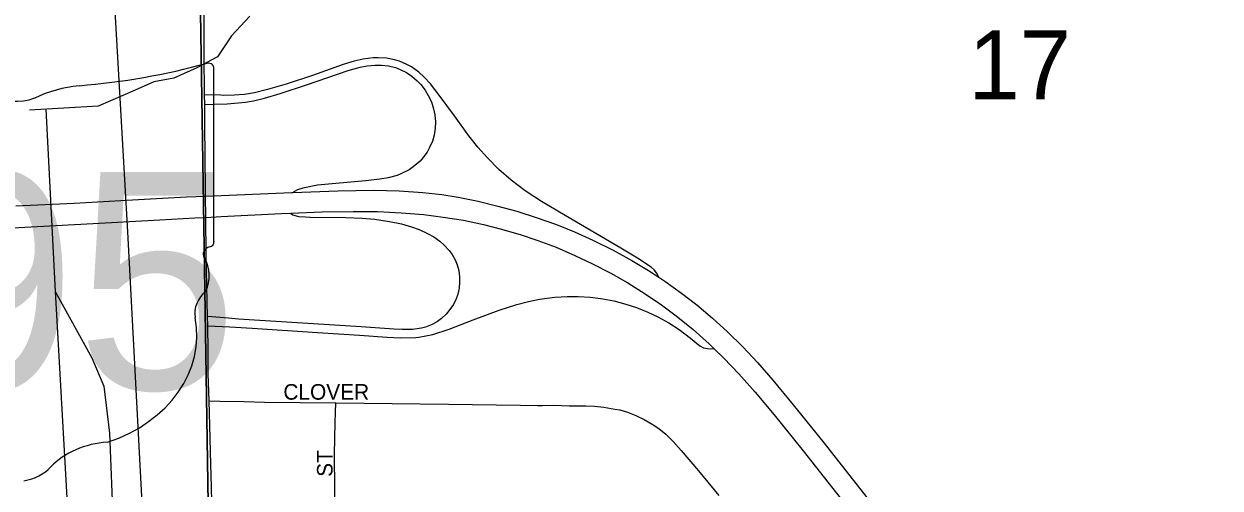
# Model space of a CAD drawing. Extents: x 1443599 to 1910620, y 1028088 to 1361369.
# Drawn here: x 1690821 to 1694655, y 1299228 to 1300714 of the extents above; entities that cross this region are included whole.
import ezdxf

# ---------------------------------------------------------------- set-up
doc = ezdxf.new("R2010")
doc.units = 0
for name, color, linetype in [('GM_X_County_Road', 7, 'Continuous'), ('GM_X_Interchange_Ramps', 7, 'Continuous'), ('GM_X_Minor_River', 7, 'Continuous'), ('GM_X_Rail_Line', 7, 'Continuous'), ('GM_X_Section', 7, 'Continuous'), ('GM_X_Section_Text', 7, 'Continuous'), ('GM_X_State_Route', 7, 'Continuous'), ('GM_X_State_Shield', 7, 'Continuous'), ('GM_X_Township_Subdivision', 7, 'Continuous'), ('GM_X_Township_Subdivision_Text', 7, 'Continuous')]:
    doc.layers.add(name, color=color, linetype=linetype)

msp = doc.modelspace()

# ---------------------------------------------------------------- linework, layer by layer
at = {"layer": 'GM_X_County_Road'}
for points in [[(1691400.3, 1300486.8), (1691398.6, 1300616.5), (1691399.2, 1300898.7)], [(1691400.7, 1300456), (1691400.3, 1300486.8)], [(1691409.7, 1299776.6), (1691405.8, 1299973.6), (1691404.4, 1300094.3), (1691403.7, 1300162.6), (1691403.3, 1300197.2), (1691402.6, 1300272.8), (1691401.3, 1300404.1), (1691400.7, 1300456)], [(1691410.2, 1299747.6), (1691409.7, 1299776.6)], [(1691411.8, 1299669), (1691410.2, 1299747.6)], [(1691414.7, 1299506.7), (1691412, 1299593.2), (1691412, 1299657.5), (1691411.8, 1299669)], [(1691419.5, 1299342.7), (1691418.4, 1299387.8), (1691414.7, 1299506.7)], [(1691435, 1298014.3), (1691433.7, 1298161.5), (1691433.7, 1298252.8), (1691431.8, 1298358.2), (1691428.1, 1298499.5), (1691426.6, 1298674.3), (1691424.9, 1298874.2), (1691423.9, 1298949.2), (1691424.1, 1299089.8), (1691423, 1299183.6), (1691422.3, 1299230.3), (1691419.5, 1299342.7)]]:
    msp.add_lwpolyline(points, dxfattribs=at)
at = {"layer": 'GM_X_Interchange_Ramps'}
for points in [[(1692856.3, 1299902.6), (1692848.4, 1299917.3), (1692840.6, 1299926.8), (1692831.9, 1299934.6), (1692788.1, 1299963.6), (1692734.6, 1299995.7), (1692555.9, 1300099.9), (1692479.9, 1300145.5), (1692427.8, 1300179.9), (1692383.3, 1300213.5), (1692343.7, 1300248.1), (1692306.6, 1300285.2), (1692276.3, 1300319.7), (1692247.6, 1300355.6), (1692200.8, 1300419), (1692152.6, 1300485.6), (1692124.2, 1300521.9), (1692103.9, 1300543.5), (1692087.3, 1300559), (1692062.9, 1300575.9), (1692048.7, 1300583.8), (1692024.5, 1300594.2), (1692008.9, 1300598.9), (1691983.1, 1300604), (1691957, 1300605.7), (1691940.6, 1300605.5), (1691908, 1300601.3), (1691879.4, 1300594.3), (1691844.9, 1300583.7), (1691745.6, 1300548.8), (1691661.4, 1300520.8), (1691601.5, 1300503.4), (1691560.1, 1300493.6), (1691527.7, 1300488.2), (1691495, 1300485.4), (1691462.2, 1300484.9), (1691452.3, 1300485.2), (1691400.3, 1300486.8)], [(1691400.7, 1300456), (1691427.3, 1300456.7), (1691472.7, 1300458), (1691531.5, 1300463.5), (1691557.4, 1300467.8), (1691592.5, 1300475.9), (1691642.9, 1300490.6), (1691727.1, 1300518.7), (1691860.8, 1300564.5), (1691898.8, 1300575.1), (1691921.3, 1300579.5), (1691947.4, 1300582.3), (1691967.2, 1300582), (1691989.9, 1300579.8), (1692012.1, 1300573.9), (1692027.5, 1300568.4), (1692047.9, 1300557.8), (1692064.3, 1300547), (1692081.8, 1300532.1), (1692093.1, 1300520.2), (1692107, 1300501.9), (1692117.3, 1300485), (1692127, 1300464.2), (1692134.1, 1300442.2), (1692138.3, 1300423), (1692140.2, 1300400.1), (1692139.7, 1300380.4), (1692135.9, 1300357.7), (1692130.6, 1300338.8), (1692121.6, 1300317.6), (1692113.6, 1300303.3), (1692100.2, 1300284.7), (1692091.6, 1300274.7), (1692069.2, 1300256.1), (1692055.7, 1300246.5), (1692029.3, 1300233.5), (1692017, 1300228.5), (1691988.5, 1300221), (1691962.4, 1300216.3), (1691916.5, 1300211.8), (1691762.5, 1300197.4), (1691715.2, 1300188.1), (1691698.2, 1300182.6), (1691683, 1300174.4)], [(1691675.2, 1300108.2), (1691683.5, 1300102.7), (1691701.7, 1300097.5), (1691723.4, 1300095.7), (1691737.9, 1300095.4), (1691852.8, 1300094.4), (1691905.2, 1300092.1), (1691944.4, 1300088.5), (1691993.1, 1300081.4), (1692031.7, 1300073.2), (1692063.2, 1300064.1), (1692088.1, 1300055.2), (1692115.1, 1300043), (1692134.9, 1300031.8), (1692153.9, 1300018.4), (1692168.6, 1300005.5), (1692184.1, 1299988.4), (1692193.5, 1299975), (1692203.1, 1299957.9), (1692209.3, 1299942.7), (1692214.7, 1299923.8), (1692217.3, 1299904.3), (1692217.7, 1299887.9), (1692215.9, 1299868.2), (1692211.5, 1299849), (1692206.2, 1299833.5), (1692197.5, 1299815.8), (1692186.8, 1299799.2), (1692174.2, 1299784.1), (1692159.8, 1299770.6), (1692146.6, 1299761), (1692129.6, 1299751), (1692108.3, 1299742.8), (1692095.6, 1299739.4), (1692066.4, 1299735.3), (1692033.5, 1299735.1), (1692007.3, 1299736.3), (1691902.4, 1299743.4), (1691509.2, 1299768.4), (1691476.5, 1299771.1), (1691409.7, 1299776.6)], [(1691410.2, 1299747.6), (1691480.9, 1299743.6), (1691552.9, 1299739.6), (1691762.4, 1299725.7), (1691896.6, 1299717), (1691985, 1299711.1), (1692027.7, 1299709), (1692076.8, 1299710.2), (1692086.6, 1299711.1), (1692131.7, 1299719.1), (1692184.6, 1299736.3), (1692261.1, 1299766.2), (1692344.2, 1299796.9), (1692400.5, 1299815.1), (1692438.5, 1299825), (1692473.8, 1299832.5), (1692522.5, 1299839.1), (1692561.8, 1299841.3), (1692597.9, 1299841.3), (1692637.2, 1299838.8), (1692676.2, 1299833.8), (1692711.7, 1299826.9), (1692749.8, 1299816.9), (1692784, 1299805.7), (1692820.7, 1299791.2), (1692853.3, 1299775.7), (1692887.8, 1299756.8), (1692920.9, 1299735.4), (1692957.8, 1299708.1), (1692988, 1299682.8), (1692999.7, 1299676.7), (1693011.8, 1299674.1), (1693023.1, 1299673.3), (1693032.7, 1299674.3)]]:
    msp.add_lwpolyline(points, dxfattribs=at)
at = {"layer": 'GM_X_Minor_River'}
for points in [[(1691545.4, 1300739.2), (1691486.8, 1300675.8), (1691442, 1300608.2), (1691375.7, 1300572.9), (1691301.5, 1300539.8), (1691237.6, 1300528.6), (1691177.4, 1300501.3), (1691059.4, 1300450.4)], [(1691059.4, 1300450.4), (1690839.5, 1300437.4)], [(1690891.4, 1300440.7), (1690921.8, 1299857), (1690957.4, 1299215.1), (1690972.1, 1298960.3)], [(1690921.8, 1299857), (1691038.7, 1299645.1), (1691077.4, 1299554.4), (1691095.5, 1299403.8), (1691107.6, 1299107), (1691132.3, 1298695.7), (1691167.2, 1298156.1), (1691202.6, 1297646.5), (1691239.8, 1297124.8), (1691281.7, 1296511), (1691309.4, 1295875.2), (1691327.7, 1295436.1), (1691259.8, 1295432.9), (1691293.6, 1294803.1), (1691331.2, 1294167.4), (1691351.9, 1293612), (1691348.9, 1293068.9)]]:
    msp.add_lwpolyline(points, dxfattribs=at)
at = {"layer": 'GM_X_Rail_Line'}
msp.add_lwpolyline([(1691588.6, 1292029.2), (1691523.1, 1293245.4), (1691408.1, 1295342.1), (1691372.4, 1295931.3), (1691154.2, 1300047.7), (1691104.4, 1300924.3), (1691052.8, 1301874.9), (1690988.1, 1303240.4), (1690849.7, 1305665.9), (1690807.7, 1306424.8), (1690776.3, 1306684.2), (1690684.8, 1307293.1), (1690566.3, 1308011.4), (1690453.8, 1308704.2), (1690359.3, 1309308.6), (1690246.9, 1310006), (1690149.6, 1310689.3), (1690053.2, 1311262.6)], dxfattribs=at)
at = {"layer": 'GM_X_Section'}
for points in [[(1687116.8, 1303388.4), (1691346.9, 1303350.6), (1691430.3, 1298014.5), (1686812.5, 1298088.9), (1687078.5, 1299952.8), (1687092, 1300424.9)], [(1696616.5, 1303300.2), (1696687.3, 1297934.4), (1691430.3, 1298014.5), (1691346.9, 1303350.6)]]:
    msp.add_lwpolyline(points, close=True, dxfattribs=at)
at = {"layer": 'GM_X_State_Route'}
for points in [[(1690795.3, 1300131.2), (1690982.2, 1300139.7), (1691169.1, 1300150.1), (1691342.7, 1300160), (1691403.7, 1300162.6), (1691680.2, 1300174.3), (1691683, 1300174.4), (1691827.8, 1300179.4), (1691942.4, 1300181.2), (1692024.3, 1300179.6), (1692099.4, 1300174.4), (1692161.1, 1300167.1), (1692212.8, 1300158.9), (1692277, 1300146.2), (1692340.6, 1300130.8), (1692400.5, 1300114), (1692463, 1300094.3), (1692527.7, 1300071.1), (1692585.3, 1300047.7), (1692645.1, 1300021), (1692709.6, 1299989), (1692769.9, 1299956), (1692823.3, 1299924.1), (1692856.3, 1299902.6), (1692875.4, 1299890.1), (1692928.6, 1299852.2), (1692977.7, 1299814), (1693027.9, 1299771.9), (1693076.3, 1299727.8), (1693125.2, 1299679.5), (1693172.1, 1299629.3), (1693221.8, 1299572.6), (1693286.9, 1299494.5), (1693385.5, 1299371.7), (1693676, 1299003)], [(1691369.4, 1300092.4), (1691404.4, 1300094.3), (1691453, 1300097), (1691646.3, 1300107.2), (1691675.2, 1300108.2), (1691777.6, 1300111.8), (1691876.1, 1300113.3), (1691955, 1300112.8), (1692030.6, 1300109.4), (1692102.8, 1300103.2), (1692164.8, 1300095.4), (1692229.9, 1300085), (1692294.4, 1300071.5), (1692351.8, 1300057.1), (1692415.1, 1300038.6), (1692468.1, 1300020.7), (1692526.6, 1299998.5), (1692587.2, 1299972.6), (1692643.8, 1299945.9), (1692702.3, 1299915.6), (1692756.6, 1299884.7), (1692812.6, 1299849.9), (1692864.3, 1299814.7), (1692912, 1299779.4), (1692965.6, 1299735.8), (1693017.1, 1299689.6), (1693032.7, 1299674.3), (1693064.3, 1299643.7), (1693112, 1299593.7), (1693164.6, 1299534.8), (1693226, 1299461.8), (1693318.2, 1299346.3), (1693532.2, 1299076)], [(1690056.7, 1300022), (1690201.1, 1300028.7), (1690397.7, 1300039.1), (1690614, 1300050.8), (1690823.8, 1300062.8), (1691043.4, 1300074.4), (1691256.5, 1300086), (1691369.4, 1300092.4)]]:
    msp.add_lwpolyline(points, dxfattribs=at)
at = {"layer": 'GM_X_State_Shield'}
for p, q in [((1691430.2, 1300017.6), (1691430.2, 1300570.4)), ((1691430.1, 1300017.8), (1691430.2, 1300017.6))]:
    msp.add_line(p, q, dxfattribs=at)
for centre, major_axis, start_param, end_param in [((1690810.3, 1301984.7), (1845.5, 0), 4.814394, 5.042369), ((1691410.9, 1300572.7), (19.4, 0), 6.141152, 7.989035), ((1690796.6, 1300579.1), (141.1, 0), 4.081561, 5.145723), ((1691045.7, 1300221.4), (371.3, 0), 1.699011, 2.107814), ((1691425.8, 1299977), (30, 0), 1.883978, 3.671073), ((1691409.6, 1300015.5), (20.7, 0), 5.05454, 6.418171), ((1691235, 1299907.2), (180, 0), 5.934695, 6.695948), ((1691499.6, 1299786.3), (130.9, 0), 2.387724, 3.262537), ((1690913.7, 1299716), (461.6, 0), 5.101752, 6.440018), ((1691108.4, 1299172.7), (252.8, 0), 1.647645, 2.488434), ((1690788.1, 1299367), (149.1, 0), 4.937069, 5.64225)]:
    msp.add_ellipse(centre, major_axis=major_axis, ratio=0.8, start_param=start_param, end_param=end_param, dxfattribs=at)
at = {"layer": 'GM_X_Township_Subdivision'}
for points in [[(1691414.7, 1299506.7), (1691449, 1299506.2), (1691526.6, 1299505), (1691592.3, 1299503.1), (1691820.9, 1299500.3)], [(1691819, 1298739.5), (1691819.3, 1298798), (1691819.8, 1298879.9), (1691818.9, 1299109.6), (1691816.8, 1299336), (1691818.7, 1299437.3), (1691819.8, 1299469.7), (1691820.9, 1299500.3)], [(1691820.9, 1299500.3), (1692181.6, 1299496), (1692411.4, 1299493.4), (1692467.2, 1299492.3), (1692483.7, 1299492), (1692519.8, 1299492.6), (1692569, 1299491.2), (1692621.3, 1299490.5), (1692650, 1299489.4), (1692679.3, 1299486.8), (1692715.2, 1299480.7), (1692731, 1299477.7), (1692755.6, 1299470.3), (1692782.8, 1299459.8), (1692809.2, 1299447.2), (1692834.5, 1299432.7), (1692855.8, 1299418.2), (1692878.3, 1299399.7), (1692901.6, 1299377.2), (1692927.9, 1299348.1), (1692983.2, 1299283.2), (1693048.5, 1299203.5)]]:
    msp.add_lwpolyline(points, dxfattribs=at)

# ---------------------------------------------------------------- texts
at = {"layer": 'GM_X_Section_Text'}
msp.add_text('17', height=221, rotation=0, dxfattribs=at).set_placement((1693848.4, 1300472.3))
at = {"layer": 'GM_X_State_Shield'}
msp.add_text('795', height=696.1, dxfattribs=at).set_placement((1689953.7, 1299543.9))
at = {"layer": 'GM_X_Township_Subdivision_Text'}
for s, rotation, p in [('CLOVER', 0, (1691652.8, 1299510.6)), ('ST', 90, (1691810.6, 1299263.6))]:
    msp.add_text(s, height=50, rotation=rotation, dxfattribs=at).set_placement(p)

doc.saveas('drawing.dxf')
